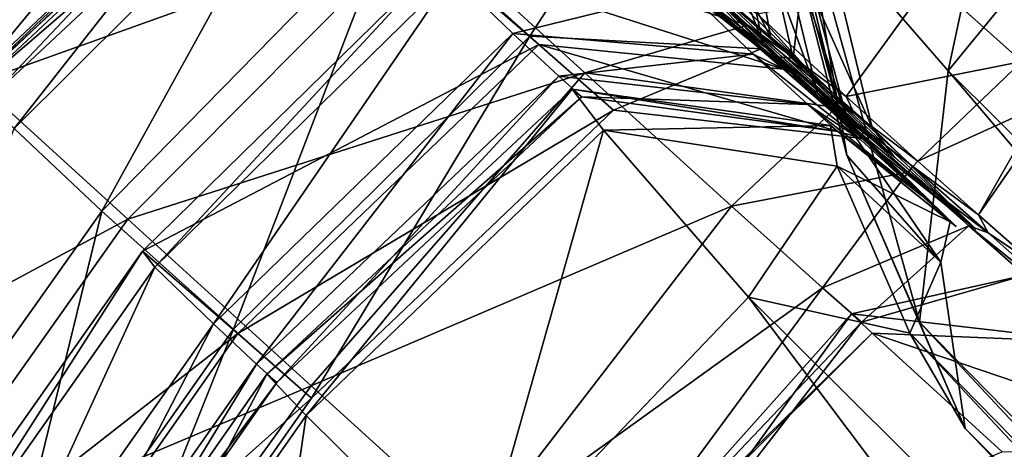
# Model space of a CAD drawing. Header units: millimetres. Extents: x 2387 to 13955, y -4964 to 364.
# Tile 229 of 656: x 6209.31 to 6213.32, y -4318.94 to -4317.19. Entities that reach past the tile are written whole.
import ezdxf

# ---------------------------------------------------------------- set-up
doc = ezdxf.new("R2010")
doc.units = ezdxf.units.MM
doc.header["$MEASUREMENT"] = 0
doc.layers.add('Predefinito', color=7, linetype='Continuous', true_color=0x000000)

msp = doc.modelspace()

# ---------------------------------------------------------------- linework, layer by layer
at = {"layer": 'Predefinito'}
for points in [[(6213.0929, -4317.4024, 775.5273), (6212.5024, -4316.7218, 780.551), (6213.5332, -4315.344, 780.5814)], [(6213.5332, -4315.344, 780.5814), (6214.222, -4316.0251, 775.5231), (6213.0929, -4317.4024, 775.5273)], [(6212.3708, -4317.2673, 790.2323), (6211.7538, -4316.7152, 791.1693), (6211.6465, -4315.8408, 790.6547)], [(6211.6465, -4315.8408, 790.6547), (6212.2026, -4316.3393, 789.8214), (6212.3708, -4317.2673, 790.2323)], [(6208.9637, -4317.3137, 798.432), (6208.7867, -4317.143, 803.5765), (6210.0238, -4315.976, 803.6454)], [(6210.0238, -4315.976, 803.6454), (6210.1953, -4316.142, 798.5347), (6208.9637, -4317.3137, 798.432)], [(6220.6606, -4324.914, 730.377), (6213.0929, -4317.4024, 775.5273), (6214.222, -4316.0251, 775.5231)], [(6212.3384, -4317.2896, 784.0793), (6212.0683, -4317.0303, 786.0482), (6211.8869, -4316.0906, 786.0879)], [(6211.8869, -4316.0906, 786.0879), (6212.1331, -4316.3288, 783.7818), (6212.3384, -4317.2896, 784.0793)], [(6209.1133, -4317.451, 796.603), (6208.9637, -4317.3137, 798.432), (6210.1953, -4316.142, 798.5347)], [(6210.1953, -4316.142, 798.5347), (6210.35, -4316.2838, 796.6813), (6209.1133, -4317.451, 796.603)], [(6213.0233, -4317.0316, 1225.4733), (6213.3943, -4317.3644, 1225.5898), (6214.6261, -4316.1931, 1225.749)], [(6208.7319, -4317.079, 1211.8374), (6209.1396, -4317.4494, 1220.2166), (6210.3727, -4316.2789, 1220.126)], [(6209.1865, -4317.5164, 796.4252), (6209.1133, -4317.451, 796.603), (6210.35, -4316.2838, 796.6813)], [(6209.2881, -4317.6362, 792.8644), (6209.115, -4317.4626, 795.2932), (6210.3463, -4316.2906, 795.2624)], [(6210.3772, -4316.3098, 796.2046), (6210.3463, -4316.2906, 795.2624), (6209.115, -4317.4626, 795.2932)], [(6209.115, -4317.4626, 795.2932), (6209.1341, -4317.4714, 796.2344), (6210.3772, -4316.3098, 796.2046)], [(6210.4299, -4316.3551, 796.4498), (6210.3772, -4316.3098, 796.2046), (6209.1341, -4317.4714, 796.2344)], [(6210.9477, -4316.8026, 1223.0896), (6210.3727, -4316.2789, 1220.126), (6209.1396, -4317.4494, 1220.2166)], [(6210.35, -4316.2838, 796.6813), (6210.4299, -4316.3551, 796.4498), (6209.1865, -4317.5164, 796.4252)], [(6210.3463, -4316.2906, 795.2624), (6210.4919, -4316.44, 792.9403), (6209.2881, -4317.6362, 792.8644)], [(6212.5611, -4317.4942, 783.1799), (6212.3384, -4317.2896, 784.0793), (6212.1331, -4316.3288, 783.7818)], [(6212.1331, -4316.3288, 783.7818), (6212.3209, -4316.5025, 782.8741), (6212.5611, -4317.4942, 783.1799)], [(6212.7838, -4317.6327, 789.7684), (6212.3708, -4317.2673, 790.2323), (6212.2026, -4316.3393, 789.8214)], [(6212.2026, -4316.3393, 789.8214), (6212.5435, -4316.6411, 789.6636), (6212.7838, -4317.6327, 789.7684)], [(6209.1341, -4317.4714, 796.2344), (6209.1865, -4317.5164, 796.4252), (6210.4299, -4316.3551, 796.4498)], [(6212.0201, -4316.9669, 788.0851), (6212.4627, -4317.3502, 789.189), (6212.2389, -4316.3731, 789.4038)], [(6212.5435, -4316.6411, 789.6636), (6212.2389, -4316.3731, 789.4038), (6212.4627, -4317.3502, 789.189)], [(6209.6462, -4317.9729, 790.4831), (6209.2881, -4317.6362, 792.8644), (6210.4919, -4316.44, 792.9403)], [(6210.4919, -4316.44, 792.9403), (6210.8332, -4316.762, 790.6547), (6209.6462, -4317.9729, 790.4831)], [(6212.6838, -4317.6043, 782.7991), (6212.5611, -4317.4942, 783.1799), (6212.3209, -4316.5025, 782.8741)], [(6212.3209, -4316.5025, 782.8741), (6212.4137, -4316.5863, 782.6518), (6212.6838, -4317.6043, 782.7991)], [(6212.4137, -4316.5863, 782.6518), (6212.3752, -4316.5546, 782.4017), (6212.6537, -4317.5802, 782.386)], [(6212.6813, -4317.7456, 780.4598), (6212.6537, -4317.5802, 782.386), (6212.3752, -4316.5546, 782.4017)], [(6212.3752, -4316.5546, 782.4017), (6212.5024, -4316.7218, 780.551), (6212.6813, -4317.7456, 780.4598)], [(6212.6537, -4317.5802, 782.386), (6212.6838, -4317.6043, 782.7991), (6212.4137, -4316.5863, 782.6518)], [(6212.4627, -4317.3502, 789.189), (6212.7838, -4317.6327, 789.7684), (6212.5435, -4316.6411, 789.6636)], [(6211.7538, -4316.7152, 791.1693), (6212.3708, -4317.2673, 790.2323), (6212.7456, -4317.6381, 790.5062)], [(6212.7456, -4317.6381, 790.5062), (6212.088, -4317.0503, 791.5123), (6211.7538, -4316.7152, 791.1693)], [(6212.9768, -4318.4244, 775.5396), (6212.6813, -4317.7456, 780.4598), (6212.5024, -4316.7218, 780.551)], [(6212.5024, -4316.7218, 780.551), (6213.0929, -4317.4024, 775.5273), (6212.9768, -4318.4244, 775.5396)], [(6210.1822, -4318.4535, 789.6842), (6209.6462, -4317.9729, 790.4831), (6210.8332, -4316.762, 790.6547)], [(6210.8332, -4316.762, 790.6547), (6211.3894, -4317.2605, 789.8214), (6210.1822, -4318.4535, 789.6842)], [(6211.3894, -4317.2605, 789.8214), (6210.8332, -4316.762, 790.6547), (6211.7141, -4316.7602, 791.1693)], [(6211.7141, -4316.7602, 791.1693), (6212.3312, -4317.3123, 790.2323), (6211.3894, -4317.2605, 789.8214)], [(6212.3312, -4317.3123, 790.2323), (6211.7141, -4316.7602, 791.1693), (6212.088, -4317.0503, 791.5123)], [(6209.1396, -4317.4494, 1220.2166), (6209.7511, -4318.0052, 1223.2456), (6210.9477, -4316.8026, 1223.0896)], [(6211.613, -4317.4095, 1224.7559), (6210.9477, -4316.8026, 1223.0896), (6209.7511, -4318.0052, 1223.2456)], [(6212.277, -4317.2161, 1224.0543), (6211.8577, -4316.8263, 1222.6213), (6210.9477, -4316.8026, 1223.0896)], [(6210.9477, -4316.8026, 1223.0896), (6211.613, -4317.4095, 1224.7559), (6212.277, -4317.2161, 1224.0543)], [(6211.8577, -4316.8263, 1222.6213), (6212.277, -4317.2161, 1224.0543), (6212.5062, -4317.3785, 1223.5867)], [(6212.5062, -4317.3785, 1223.5867), (6212.251, -4317.1336, 1222.3091), (6211.8577, -4316.8263, 1222.6213)], [(6209.862, -4318.2009, 786.1011), (6209.8119, -4318.1359, 788.5309), (6211.024, -4316.9472, 788.4196)], [(6211.4257, -4317.2943, 789.4037), (6211.024, -4316.9472, 788.4196), (6209.8119, -4318.1359, 788.5309)], [(6211.024, -4316.9472, 788.4196), (6211.0737, -4317.0117, 786.0879), (6209.862, -4318.2009, 786.1011)], [(6212.423, -4317.3951, 789.189), (6211.9804, -4317.0119, 788.0851), (6211.024, -4316.9472, 788.4196)], [(6211.024, -4316.9472, 788.4196), (6211.4257, -4317.2943, 789.4037), (6212.423, -4317.3951, 789.189)], [(6212.0201, -4316.9669, 788.0851), (6212.0683, -4317.0303, 786.0482), (6212.4519, -4317.4089, 786.0217)], [(6212.4519, -4317.4089, 786.0217), (6212.4045, -4317.3463, 787.8622), (6212.0201, -4316.9669, 788.0851)], [(6212.4627, -4317.3502, 789.189), (6212.0201, -4316.9669, 788.0851), (6212.4045, -4317.3463, 787.8622)], [(6210.1001, -4318.432, 783.6826), (6209.862, -4318.2009, 786.1011), (6211.0737, -4317.0117, 786.0879)], [(6211.0737, -4317.0117, 786.0879), (6211.3199, -4317.2499, 783.7818), (6210.1001, -4318.432, 783.6826)], [(6211.3199, -4317.2499, 783.7818), (6211.0737, -4317.0117, 786.0879), (6212.0287, -4317.0752, 786.0482)], [(6212.0287, -4317.0752, 786.0482), (6211.9804, -4317.0119, 788.0851), (6212.4045, -4317.3463, 787.8622)], [(6211.9804, -4317.0119, 788.0851), (6212.423, -4317.3951, 789.189), (6212.8745, -4317.7537, 789.0457)], [(6212.8745, -4317.7537, 789.0457), (6212.4045, -4317.3463, 787.8622), (6211.9804, -4317.0119, 788.0851)], [(6212.0683, -4317.0303, 786.0482), (6212.3384, -4317.2896, 784.0793), (6212.738, -4317.6823, 784.2776)], [(6212.738, -4317.6823, 784.2776), (6212.4519, -4317.4089, 786.0217), (6212.0683, -4317.0303, 786.0482)], [(6212.3166, -4317.1712, 1224.0543), (6212.6778, -4317.5061, 1224.7019), (6213.0233, -4317.0316, 1225.4733)], [(6213.3943, -4317.3644, 1225.5898), (6213.0233, -4317.0316, 1225.4733), (6212.6778, -4317.5061, 1224.7019)], [(6212.0287, -4317.0752, 786.0482), (6212.2988, -4317.3345, 784.0793), (6211.3199, -4317.2499, 783.7818)], [(6212.4045, -4317.3463, 787.8622), (6212.4519, -4317.4089, 786.0217), (6212.0287, -4317.0752, 786.0482)], [(6212.2988, -4317.3345, 784.0793), (6212.0287, -4317.0752, 786.0482), (6212.4519, -4317.4089, 786.0217)], [(6212.088, -4317.0503, 791.5123), (6212.7456, -4317.6381, 790.5062), (6212.3312, -4317.3123, 790.2323)], [(6212.251, -4317.1336, 1222.3091), (6212.5062, -4317.3785, 1223.5867), (6212.3166, -4317.1712, 1224.0543)], [(6212.6778, -4317.5061, 1224.7019), (6212.3166, -4317.1712, 1224.0543), (6212.5062, -4317.3785, 1223.5867)], [(6212.6381, -4317.551, 1224.7019), (6212.277, -4317.2161, 1224.0543), (6211.613, -4317.4095, 1224.7559)], [(6212.277, -4317.2161, 1224.0543), (6212.6381, -4317.551, 1224.7019), (6212.7101, -4317.5745, 1224.1879)], [(6212.7101, -4317.5745, 1224.1879), (6212.5062, -4317.3785, 1223.5867), (6212.277, -4317.2161, 1224.0543)], [(6210.2763, -4318.5956, 782.772), (6210.1001, -4318.432, 783.6826), (6211.3199, -4317.2499, 783.7818)], [(6210.4992, -4318.734, 789.6281), (6210.1822, -4318.4535, 789.6842), (6211.3894, -4317.2605, 789.8214)], [(6211.3199, -4317.2499, 783.7818), (6211.5077, -4317.4237, 782.874), (6210.2763, -4318.5956, 782.772)], [(6211.3894, -4317.2605, 789.8214), (6211.7303, -4317.5623, 789.6635), (6210.4992, -4318.734, 789.6281)], [(6211.5077, -4317.4237, 782.874), (6211.3199, -4317.2499, 783.7818), (6212.2988, -4317.3345, 784.0793)], [(6211.7303, -4317.5623, 789.6635), (6211.3894, -4317.2605, 789.8214), (6212.3312, -4317.3123, 790.2323)], [(6212.3708, -4317.2673, 790.2323), (6212.7838, -4317.6327, 789.7684), (6213.2066, -4318.046, 789.8384)], [(6213.2066, -4318.046, 789.8384), (6212.7456, -4317.6381, 790.5062), (6212.3708, -4317.2673, 790.2323)], [(6209.8119, -4318.1359, 788.5309), (6210.2001, -4318.4709, 789.4751), (6211.4257, -4317.2943, 789.4037)], [(6211.7303, -4317.5623, 789.6635), (6211.4257, -4317.2943, 789.4037), (6210.2001, -4318.4709, 789.4751)], [(6212.7441, -4317.6777, 789.7684), (6212.423, -4317.3951, 789.189), (6211.4257, -4317.2943, 789.4037)], [(6211.4257, -4317.2943, 789.4037), (6211.7303, -4317.5623, 789.6635), (6212.7441, -4317.6777, 789.7684)], [(6212.3312, -4317.3123, 790.2323), (6212.7441, -4317.6777, 789.7684), (6211.7303, -4317.5623, 789.6635)], [(6212.7441, -4317.6777, 789.7684), (6212.3312, -4317.3123, 790.2323), (6212.7456, -4317.6381, 790.5062)], [(6212.3384, -4317.2896, 784.0793), (6212.5611, -4317.4942, 783.1799), (6212.9839, -4317.9074, 783.3838)], [(6212.9839, -4317.9074, 783.3838), (6212.738, -4317.6823, 784.2776), (6212.3384, -4317.2896, 784.0793)], [(6212.2988, -4317.3345, 784.0793), (6212.5215, -4317.5391, 783.1799), (6211.5077, -4317.4237, 782.874)], [(6212.4519, -4317.4089, 786.0217), (6212.738, -4317.6823, 784.2776), (6212.2988, -4317.3345, 784.0793)], [(6212.5215, -4317.5391, 783.1799), (6212.2988, -4317.3345, 784.0793), (6212.738, -4317.6823, 784.2776)], [(6212.4045, -4317.3463, 787.8622), (6212.8745, -4317.7537, 789.0457), (6212.4627, -4317.3502, 789.189)], [(6212.7838, -4317.6327, 789.7684), (6212.4627, -4317.3502, 789.189), (6212.8745, -4317.7537, 789.0457)], [(6212.423, -4317.3951, 789.189), (6212.7441, -4317.6777, 789.7684), (6213.2066, -4318.046, 789.8384)], [(6213.2066, -4318.046, 789.8384), (6212.8745, -4317.7537, 789.0457), (6212.423, -4317.3951, 789.189)], [(6212.5062, -4317.3785, 1223.5867), (6212.7101, -4317.5745, 1224.1879), (6212.6778, -4317.5061, 1224.7019)], [(6212.6778, -4317.5061, 1224.7019), (6212.9696, -4317.769, 1225.113), (6213.3943, -4317.3644, 1225.5898)], [(6213.5529, -4317.5044, 1225.5378), (6213.3943, -4317.3644, 1225.5898), (6212.9696, -4317.769, 1225.113)], [(6209.7511, -4318.0052, 1223.2456), (6210.4985, -4318.6845, 1224.9897), (6211.613, -4317.4095, 1224.7559)], [(6210.3593, -4318.6706, 782.6025), (6210.2763, -4318.5956, 782.772), (6211.5077, -4317.4237, 782.874)], [(6211.5077, -4317.4237, 782.874), (6211.6006, -4317.5075, 782.6517), (6210.3593, -4318.6706, 782.6025)], [(6212.2102, -4317.9528, 1225.4731), (6211.613, -4317.4095, 1224.7559), (6210.4985, -4318.6845, 1224.9897)], [(6211.6006, -4317.5075, 782.6517), (6211.5077, -4317.4237, 782.874), (6212.5215, -4317.5391, 783.1799)], [(6211.613, -4317.4095, 1224.7559), (6212.2102, -4317.9528, 1225.4731), (6212.6381, -4317.551, 1224.7019)], [(6220.3479, -4325.9348, 730.5339), (6212.9768, -4318.4244, 775.5396), (6213.0929, -4317.4024, 775.5273)], [(6213.0929, -4317.4024, 775.5273), (6220.6606, -4324.914, 730.377), (6220.3479, -4325.9348, 730.5339)], [(6209.7511, -4318.0052, 1223.2456), (6209.1396, -4317.4494, 1220.2166), (6208.1411, -4318.8715, 1220.2041)], [(6211.6006, -4317.5075, 782.6517), (6211.5619, -4317.4758, 782.4016), (6210.3178, -4318.6365, 782.4067)], [(6210.4782, -4318.8043, 780.5814), (6210.3178, -4318.6365, 782.4067), (6211.5619, -4317.4758, 782.4016)], [(6211.5619, -4317.4758, 782.4016), (6211.6892, -4317.643, 780.551), (6210.4782, -4318.8043, 780.5814)], [(6211.6892, -4317.643, 780.551), (6211.5619, -4317.4758, 782.4016), (6212.6141, -4317.625, 782.386)], [(6212.6441, -4317.6492, 782.7991), (6212.6141, -4317.625, 782.386), (6211.5619, -4317.4758, 782.4016)], [(6211.5619, -4317.4758, 782.4016), (6211.6006, -4317.5075, 782.6517), (6212.6441, -4317.6492, 782.7991)], [(6213.2171, -4317.9875, 1225.4187), (6213.4454, -4318.1889, 1225.7496), (6213.5132, -4317.4693, 1225.7489)], [(6213.5132, -4317.4693, 1225.7489), (6213.5529, -4317.5044, 1225.5378), (6213.2171, -4317.9875, 1225.4187)], [(6210.3178, -4318.6365, 782.4067), (6210.3593, -4318.6706, 782.6025), (6211.6006, -4317.5075, 782.6517)], [(6212.5215, -4317.5391, 783.1799), (6212.6441, -4317.6492, 782.7991), (6211.6006, -4317.5075, 782.6517)], [(6212.5611, -4317.4942, 783.1799), (6212.6838, -4317.6043, 782.7991), (6213.1264, -4318.0351, 782.8972)], [(6213.1264, -4318.0351, 782.8972), (6212.9839, -4317.9074, 783.3838), (6212.5611, -4317.4942, 783.1799)], [(6212.9696, -4317.769, 1225.113), (6212.6778, -4317.5061, 1224.7019), (6212.7101, -4317.5745, 1224.1879)], [(6212.9696, -4317.769, 1225.113), (6213.2171, -4317.9875, 1225.4187), (6213.5529, -4317.5044, 1225.5378)], [(6212.93, -4317.8139, 1225.113), (6212.6381, -4317.551, 1224.7019), (6212.2102, -4317.9528, 1225.4731)], [(6212.738, -4317.6823, 784.2776), (6212.9839, -4317.9074, 783.3838), (6212.5215, -4317.5391, 783.1799)], [(6212.6441, -4317.6492, 782.7991), (6212.5215, -4317.5391, 783.1799), (6212.9839, -4317.9074, 783.3838)], [(6212.6381, -4317.551, 1224.7019), (6212.93, -4317.8139, 1225.113), (6212.9492, -4317.7909, 1224.7953)], [(6212.9492, -4317.7909, 1224.7953), (6212.7101, -4317.5745, 1224.1879), (6212.6381, -4317.551, 1224.7019)], [(6210.2001, -4318.4709, 789.4751), (6210.4992, -4318.734, 789.6281), (6211.7303, -4317.5623, 789.6635)], [(6212.6537, -4317.5802, 782.386), (6212.6813, -4317.7456, 780.4598), (6213.0632, -4318.1801, 780.399)], [(6213.0632, -4318.1801, 780.399), (6213.102, -4318.0159, 782.3756), (6212.6537, -4317.5802, 782.386)], [(6212.6838, -4317.6043, 782.7991), (6212.6537, -4317.5802, 782.386), (6213.102, -4318.0159, 782.3756)], [(6212.7101, -4317.5745, 1224.1879), (6212.9492, -4317.7909, 1224.7953), (6212.9696, -4317.769, 1225.113)], [(6209.2881, -4317.6362, 792.8644), (6209.6462, -4317.9729, 790.4831), (6208.6408, -4319.3901, 790.5066)], [(6212.6141, -4317.625, 782.386), (6212.6416, -4317.7904, 780.4598), (6211.6892, -4317.643, 780.551)], [(6212.6141, -4317.625, 782.386), (6212.6441, -4317.6492, 782.7991), (6213.1264, -4318.0351, 782.8972)], [(6213.1264, -4318.0351, 782.8972), (6213.102, -4318.0159, 782.3756), (6212.6141, -4317.625, 782.386)], [(6212.6416, -4317.7904, 780.4598), (6212.6141, -4317.625, 782.386), (6213.102, -4318.0159, 782.3756)], [(6213.102, -4318.0159, 782.3756), (6213.1264, -4318.0351, 782.8972), (6212.6838, -4317.6043, 782.7991)], [(6212.7456, -4317.6381, 790.5062), (6213.2066, -4318.046, 789.8384), (6212.7441, -4317.6777, 789.7684)], [(6212.8745, -4317.7537, 789.0457), (6213.2066, -4318.046, 789.8384), (6212.7838, -4317.6327, 789.7684)], [(6211.167, -4319.4854, 775.5231), (6210.4782, -4318.8043, 780.5814), (6211.6892, -4317.643, 780.551)], [(6211.6892, -4317.643, 780.551), (6212.2797, -4318.3235, 775.5273), (6211.167, -4319.4854, 775.5231)], [(6212.2797, -4318.3235, 775.5273), (6211.6892, -4317.643, 780.551), (6212.6416, -4317.7904, 780.4598)], [(6212.9839, -4317.9074, 783.3838), (6213.1264, -4318.0351, 782.8972), (6212.6441, -4317.6492, 782.7991)], [(6212.6813, -4317.7456, 780.4598), (6212.9768, -4318.4244, 775.5396), (6213.1622, -4318.8578, 775.5477)], [(6213.1622, -4318.8578, 775.5477), (6213.0632, -4318.1801, 780.399), (6212.6813, -4317.7456, 780.4598)], [(6212.6416, -4317.7904, 780.4598), (6212.9373, -4318.4693, 775.5396), (6212.2797, -4318.3235, 775.5273)], [(6212.9373, -4318.4693, 775.5396), (6212.6416, -4317.7904, 780.4598), (6213.0632, -4318.1801, 780.399)], [(6213.102, -4318.0159, 782.3756), (6213.0632, -4318.1801, 780.399), (6212.6416, -4317.7904, 780.4598)], [(6213.256, -4318.0617, 1225.3395), (6212.9492, -4317.7909, 1224.7953), (6212.93, -4317.8139, 1225.113)], [(6213.2171, -4317.9875, 1225.4187), (6212.9696, -4317.769, 1225.113), (6212.9492, -4317.7909, 1224.7953)], [(6212.9492, -4317.7909, 1224.7953), (6213.256, -4318.0617, 1225.3395), (6213.2171, -4317.9875, 1225.4187)], [(6212.2102, -4317.9528, 1225.4731), (6212.5812, -4318.2855, 1225.5898), (6212.93, -4317.8139, 1225.113)], [(6213.1775, -4318.0324, 1225.4187), (6212.93, -4317.8139, 1225.113), (6212.5812, -4318.2855, 1225.5898)], [(6212.93, -4317.8139, 1225.113), (6213.1775, -4318.0324, 1225.4187), (6213.256, -4318.0617, 1225.3395)], [(6210.4985, -4318.6845, 1224.9897), (6211.1745, -4319.2972, 1225.7302), (6212.2102, -4317.9528, 1225.4731)], [(6212.5812, -4318.2855, 1225.5898), (6212.2102, -4317.9528, 1225.4731), (6211.1745, -4319.2972, 1225.7302)], [(6209.18, -4319.8726, 789.7028), (6208.6408, -4319.3901, 790.5066), (6209.6462, -4317.9729, 790.4831)], [(6209.6462, -4317.9729, 790.4831), (6210.1822, -4318.4535, 789.6842), (6209.18, -4319.8726, 789.7028)], [(6213.4454, -4318.1889, 1225.7496), (6213.2171, -4317.9875, 1225.4187), (6213.256, -4318.0617, 1225.3395)], [(6208.1411, -4318.8715, 1220.2041), (6208.7472, -4319.4235, 1223.2242), (6209.7511, -4318.0052, 1223.2456)], [(6210.4985, -4318.6845, 1224.9897), (6209.7511, -4318.0052, 1223.2456), (6208.7472, -4319.4235, 1223.2242)], [(6212.5812, -4318.2855, 1225.5898), (6212.7398, -4318.4255, 1225.5378), (6213.1775, -4318.0324, 1225.4187)], [(6213.4057, -4318.2338, 1225.7495), (6213.1775, -4318.0324, 1225.4187), (6212.7398, -4318.4255, 1225.5378)], [(6213.1775, -4318.0324, 1225.4187), (6213.4057, -4318.2338, 1225.7495), (6213.6628, -4318.4207, 1225.7501)], [(6213.6628, -4318.4207, 1225.7501), (6213.256, -4318.0617, 1225.3395), (6213.1775, -4318.0324, 1225.4187)], [(6213.256, -4318.0617, 1225.3395), (6213.6628, -4318.4207, 1225.7501), (6213.4454, -4318.1889, 1225.7496)], [(6208.8603, -4319.6206, 786.0992), (6208.8103, -4319.5556, 788.5155), (6209.8119, -4318.1359, 788.5309)], [(6210.2001, -4318.4709, 789.4751), (6209.8119, -4318.1359, 788.5309), (6208.8103, -4319.5556, 788.5155)], [(6209.8119, -4318.1359, 788.5309), (6209.862, -4318.2009, 786.1011), (6208.8603, -4319.6206, 786.0992)], [(6213.0632, -4318.1801, 780.399), (6213.1622, -4318.8578, 775.5477), (6212.9373, -4318.4693, 775.5396)], [(6209.0996, -4319.8526, 783.6961), (6208.8603, -4319.6206, 786.0992), (6209.862, -4318.2009, 786.1011)], [(6209.862, -4318.2009, 786.1011), (6210.1001, -4318.432, 783.6826), (6209.0996, -4319.8526, 783.6961)], [(6212.7398, -4318.4255, 1225.5378), (6212.7001, -4318.3905, 1225.7489), (6213.4057, -4318.2338, 1225.7495)], [(6213.7104, -4318.5082, 1226.1423), (6213.4057, -4318.2338, 1225.7495), (6212.7001, -4318.3905, 1225.7489)], [(6211.1745, -4319.2972, 1225.7302), (6211.5721, -4319.6533, 1225.749), (6212.5812, -4318.2855, 1225.5898)], [(6212.7398, -4318.4255, 1225.5378), (6212.5812, -4318.2855, 1225.5898), (6211.5721, -4319.6533, 1225.749)], [(6218.8003, -4326.9975, 730.3246), (6211.167, -4319.4854, 775.5231), (6212.2797, -4318.3235, 775.5273)], [(6212.2797, -4318.3235, 775.5273), (6219.8475, -4325.8351, 730.3769), (6218.8003, -4326.9975, 730.3246)], [(6219.8475, -4325.8351, 730.3769), (6212.2797, -4318.3235, 775.5273), (6212.9373, -4318.4693, 775.5396)], [(6212.7839, -4318.4699, 1226.2465), (6212.7001, -4318.3905, 1225.7489), (6211.5721, -4319.6533, 1225.749)], [(6211.7012, -4319.7672, 1225.5779), (6211.5721, -4319.6533, 1225.749), (6212.7001, -4318.3905, 1225.7489)], [(6212.7001, -4318.3905, 1225.7489), (6212.7398, -4318.4255, 1225.5378), (6211.7012, -4319.7672, 1225.5779)], [(6212.7001, -4318.3905, 1225.7489), (6212.7839, -4318.4699, 1226.2465), (6213.7104, -4318.5082, 1226.1423)], [(6209.2776, -4320.0173, 782.7859), (6209.0996, -4319.8526, 783.6961), (6210.1001, -4318.432, 783.6826)], [(6210.1001, -4318.432, 783.6826), (6210.2763, -4318.5956, 782.772), (6209.2776, -4320.0173, 782.7859)], [(6211.5721, -4319.6533, 1225.749), (6211.7012, -4319.7672, 1225.5779), (6212.7398, -4318.4255, 1225.5378)], [(6212.9768, -4318.4244, 775.5396), (6220.3479, -4325.9348, 730.5339), (6220.4022, -4326.3673, 730.6387)], [(6220.4022, -4326.3673, 730.6387), (6213.1622, -4318.8578, 775.5477), (6212.9768, -4318.4244, 775.5396)], [(6208.8103, -4319.5556, 788.5155), (6209.2005, -4319.8919, 789.465), (6210.2001, -4318.4709, 789.4751)], [(6209.5005, -4320.1556, 789.6324), (6209.18, -4319.8726, 789.7028), (6210.1822, -4318.4535, 789.6842)], [(6210.4992, -4318.734, 789.6281), (6210.2001, -4318.4709, 789.4751), (6209.2005, -4319.8919, 789.465)], [(6210.1822, -4318.4535, 789.6842), (6210.4992, -4318.734, 789.6281), (6209.5005, -4320.1556, 789.6324)], [(6211.5721, -4319.6533, 1225.749), (6211.5821, -4319.6677, 1226.281), (6212.7839, -4318.4699, 1226.2465)], [(6213.3134, -4318.9534, 1227.0527), (6212.7839, -4318.4699, 1226.2465), (6211.5821, -4319.6677, 1226.281)], [(6214.1876, -4318.9456, 1226.6333), (6213.7104, -4318.5082, 1226.1423), (6212.7839, -4318.4699, 1226.2465)], [(6212.7839, -4318.4699, 1226.2465), (6213.3134, -4318.9534, 1227.0527), (6214.1876, -4318.9456, 1226.6333)], [(6212.9373, -4318.4693, 775.5396), (6220.3084, -4325.9796, 730.5339), (6219.8475, -4325.8351, 730.3769)], [(6220.3084, -4325.9796, 730.5339), (6212.9373, -4318.4693, 775.5396), (6213.1622, -4318.8578, 775.5477)], [(6209.3621, -4320.0934, 782.609), (6209.2776, -4320.0173, 782.7859), (6210.2763, -4318.5956, 782.772)], [(6210.2763, -4318.5956, 782.772), (6210.3593, -4318.6706, 782.6025), (6209.3621, -4320.0934, 782.609)], [(6209.4813, -4320.2273, 780.5771), (6209.321, -4320.0595, 782.4059), (6210.3178, -4318.6365, 782.4067)], [(6210.3593, -4318.6706, 782.6025), (6210.3178, -4318.6365, 782.4067), (6209.321, -4320.0595, 782.4059)], [(6210.3178, -4318.6365, 782.4067), (6210.4782, -4318.8043, 780.5814), (6209.4813, -4320.2273, 780.5771)], [(6209.321, -4320.0595, 782.4059), (6209.3621, -4320.0934, 782.609), (6210.3593, -4318.6706, 782.6025)], [(6208.7472, -4319.4235, 1223.2242), (6209.4822, -4320.0944, 1224.9576), (6210.4985, -4318.6845, 1224.9897)], [(6211.1745, -4319.2972, 1225.7302), (6210.4985, -4318.6845, 1224.9897), (6209.4822, -4320.0944, 1224.9576)], [(6209.2005, -4319.8919, 789.465), (6209.5005, -4320.1556, 789.6324), (6210.4992, -4318.734, 789.6281)], [(6210.1699, -4320.9084, 775.5236), (6209.4813, -4320.2273, 780.5771), (6210.4782, -4318.8043, 780.5814)], [(6210.4782, -4318.8043, 780.5814), (6211.167, -4319.4854, 775.5231), (6210.1699, -4320.9084, 775.5236)], [(6213.1622, -4318.8578, 775.5477), (6220.4022, -4326.3673, 730.6387), (6220.3084, -4325.9796, 730.5339)]]:
    msp.add_3dface(points, dxfattribs=at)

doc.saveas('drawing.dxf')
